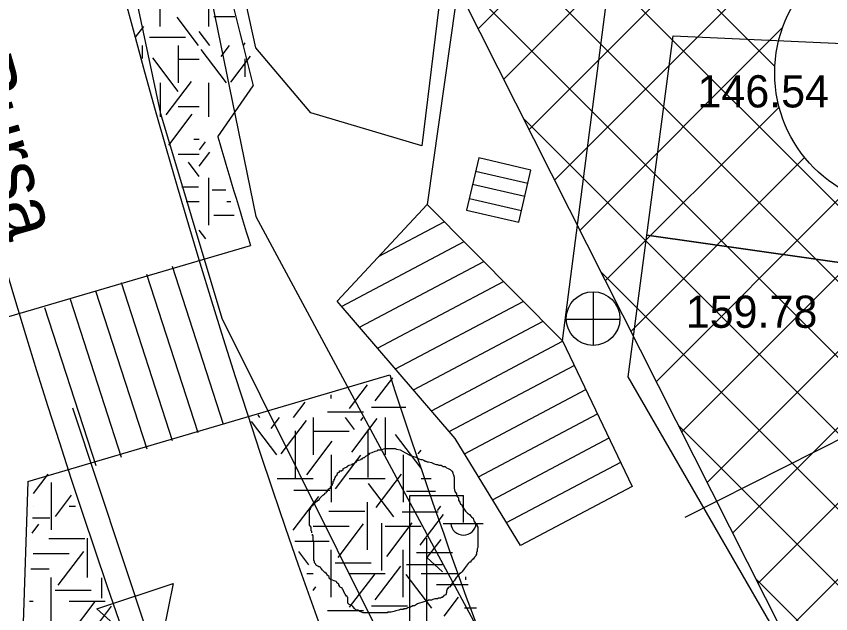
# Model space of a CAD drawing. Extents: x 419677 to 421689, y 4450851 to 4452923.
# Drawn here: x 420231.76 to 420262.15, y 4452108.11 to 4452130.38 of the extents above; entities that cross this region are included whole.
import ezdxf

# ---------------------------------------------------------------- set-up
doc = ezdxf.new("R2010")
doc.units = 0
for name, color, linetype in [('AA_HH', 7, 'Continuous'), ('Level 10', 7, 'Continuous'), ('Level 15', 7, 'Continuous'), ('Level 20', 7, 'Continuous'), ('Level 29', 7, 'Continuous'), ('Level 3', 7, 'Continuous'), ('Level 30', 7, 'Continuous'), ('Level 41', 7, 'Continuous'), ('Level 62', 7, 'Continuous')]:
    doc.layers.add(name, color=color, linetype=linetype)

msp = doc.modelspace()

# ---------------------------------------------------------------- linework, layer by layer
at = {"layer": 'AA_HH'}
for p, q in [((420249.016, 4452125.098), (420248.566, 4452123.149)), ((420249.016, 4452125.098), (420248.566, 4452123.149)), ((420250.965, 4452124.647), (420249.016, 4452125.098)), ((420250.965, 4452124.647), (420249.016, 4452125.098)), ((420248.903, 4452124.606), (420250.851, 4452124.155)), ((420250.515, 4452122.699), (420250.965, 4452124.647)), ((420250.515, 4452122.699), (420250.965, 4452124.647)), ((420248.791, 4452124.123), (420250.74, 4452123.673)), ((420248.668, 4452123.59), (420250.617, 4452123.139)), ((420248.566, 4452123.149), (420250.515, 4452122.699)), ((420248.566, 4452123.149), (420250.515, 4452122.699)), ((420245.282, 4452121.425), (420247.733, 4452122.721)), ((420243.902, 4452119.564), (420248.47, 4452121.979)), ((420244.572, 4452118.787), (420249.207, 4452121.238)), ((420245.241, 4452118.01), (420249.944, 4452120.496)), ((420253.3, 4452118.102), (420253.3, 4452120.102)), ((420245.911, 4452117.233), (420250.68, 4452119.754)), ((420246.58, 4452116.456), (420251.417, 4452119.013)), ((420252.28, 4452119.092), (420254.28, 4452119.092)), ((420247.25, 4452115.678), (420252.149, 4452118.268)), ((420247.919, 4452114.901), (420252.582, 4452117.366)), ((420248.49, 4452114.072), (420253.015, 4452116.464)), ((420233.857, 4452115.782), (420237.02, 4452106.295)), ((420249.011, 4452113.216), (420253.448, 4452115.562)), ((420249.532, 4452112.36), (420253.881, 4452114.66)), ((420250.054, 4452111.505), (420254.314, 4452113.757)), ((420246.448, 4452107.512), (420246.448, 4452112.512)), ((420246.448, 4452112.512), (420248.448, 4452112.512)), ((420248.448, 4452111.512), (420248.448, 4452112.512)), ((420247.688, 4452111.472), (420249.189, 4452111.472)), ((420247.08, 4452105.925), (420247.08, 4452110.925)), ((420247.61, 4452110.882), (420247.08, 4452110.202)), ((420247.08, 4452110.202), (420247.672, 4452109.667)), ((420234.771, 4452108.286), (420237.621, 4452109.236)), ((420237.621, 4452109.236), (420237.02, 4452106.295)), ((420237.02, 4452106.295), (420234.771, 4452108.286)), ((420234.822, 4452108.24), (420234.822, 4452108.24)), ((420234.822, 4452108.24), (420234.822, 4452108.24))]:
    msp.add_line(p, q, dxfattribs=at)
for points in [[(420218.584, 4452209.141), (420218.826, 4452220.645), (420219.181, 4452221.18), (420220.04, 4452222.122), (420221.518, 4452223.313), (420222.694, 4452223.784), (420223.995, 4452223.519), (420241.471, 4452208.64), (420258.365, 4452193.694), (420252.218, 4452159.511), (420247.093, 4452123.365)], [(420420.283, 4451972.04), (420421.029, 4451970.095), (420421.342, 4451968.715), (420420.96, 4451967.485), (420420.456, 4451967.019), (420419.682, 4451966.656), (420419.467, 4451966.604), (420419.102, 4451966.589), (420380.556, 4451986.723), (420357.561, 4451999.25), (420318.688, 4452023.585), (420304.823, 4452033.943), (420285.337, 4452050.002), (420272.264, 4452064.398), (420263.435, 4452076.857), (420254.665, 4452090.863), (420245.178, 4452107.602), (420239.444, 4452119.113), (420237.151, 4452126.743), (420229.958, 4452160.587), (420223.737, 4452191.2), (420219.459, 4452205.797)], [(420252.141, 4452118.284), (420256.069, 4452148.592), (420262.149, 4452187.413), (420262.61, 4452188.31), (420262.78, 4452188.76), (420263.144, 4452189.538), (420263.465, 4452189.953), (420295.785, 4452163.899), (420336.018, 4452130.364), (420340.603, 4452126.704), (420341.067, 4452126.076), (420341.172, 4452125.645), (420340.83, 4452124.652), (420326.41, 4452113.335), (420304.202, 4452097.602), (420273.848, 4452080.854)]]:
    msp.add_lwpolyline(points, dxfattribs=at)
for points in [[(420239.128, 4452136.395), (420248.167, 4452135.928), (420246.89, 4452125.545), (420242.757, 4452126.778), (420240.698, 4452129.198)], [(420280.762, 4452128.55), (420275.349, 4452119.373), (420255.291, 4452122.217), (420256.274, 4452129.657)], [(420250.574, 4452110.65), (420248.142, 4452114.642), (420243.731, 4452119.763), (420247.093, 4452123.365), (420252.141, 4452118.284), (420254.747, 4452112.856)], [(420281.02, 4452108.463), (420280.972, 4452104.509), (420270.71, 4452101.421), (420263.962, 4452100.732), (420254.598, 4452116.937), (420255.291, 4452122.217), (420275.349, 4452119.373), (420274.063, 4452109.279)]]:
    msp.add_lwpolyline(points, close=True, dxfattribs=at)
msp.add_circle((420253.285, 4452119.11), 1, dxfattribs=at)
msp.add_arc((420248.449, 4452111.515), 0.474, 184.8384, 355.1464, dxfattribs=at)
at = {"layer": 'Level 10'}
msp.add_lwpolyline([(420307.877, 4452088.939), (420311.575, 4452102.803), (420341.372, 4452124.392), (420225.253, 4452219.297), (420221.566, 4452216.309), (420240.697, 4452122.918), (420266.112, 4452075.76), (420281.141, 4452057.098), (420289.665, 4452048.961)], dxfattribs=at)
at = {"layer": 'Level 15'}
for p, q in [((420251.852, 4452124.283), (420290.006, 4452162.437)), ((420257.549, 4452113.009), (420299.224, 4452154.684)), ((420258.498, 4452111.13), (420300.76, 4452153.391)), ((420259.448, 4452109.251), (420302.296, 4452152.099)), ((420260.397, 4452107.372), (420303.832, 4452150.807)), ((420260.067, 4452128.505), (420239.15, 4452149.422)), ((420288.015, 4452097.729), (420242.039, 4452143.704)), ((420249.004, 4452129.92), (420259.351, 4452140.267)), ((420249.954, 4452128.041), (420261.501, 4452139.588)), ((420250.903, 4452126.162), (420264.255, 4452139.514)), ((420285.17, 4452097.745), (420244.928, 4452137.987)), ((420281.884, 4452098.202), (420247.817, 4452132.27)), ((420252.802, 4452122.404), (420260.356, 4452129.959)), ((420253.751, 4452120.525), (420260.224, 4452126.998)), ((420278.599, 4452098.659), (420250.706, 4452126.552)), ((420254.701, 4452118.646), (420261.175, 4452125.12)), ((420255.65, 4452116.767), (420262.727, 4452123.844)), ((420256.6, 4452114.888), (420264.978, 4452123.267)), ((420275.314, 4452099.116), (420253.595, 4452120.835)), ((420272.029, 4452099.573), (420256.483, 4452115.118)), ((420268.743, 4452100.03), (420259.372, 4452109.401))]:
    msp.add_line(p, q, dxfattribs=at)
at = {"layer": 'Level 20'}
msp.add_line((420285.535, 4452126.266), (420256.705, 4452111.699), dxfattribs=at)
at = {"layer": 'Level 29'}
msp.add_line((420263.757, 4452100.723), (420235.708, 4452156.234), dxfattribs=at)
at = {"layer": 'Level 3'}
for points in [[(420242.788, 4452111.128), (420242.788, 4452111.154), (420242.788, 4452111.179), (420242.762, 4452111.205), (420242.762, 4452111.231), (420242.762, 4452111.257), (420242.762, 4452111.283), (420242.762, 4452111.309), (420242.762, 4452111.335), (420242.71, 4452111.413), (420242.71, 4452111.491), (420242.71, 4452111.517), (420242.71, 4452111.595), (420242.71, 4452111.673), (420242.71, 4452111.699), (420242.71, 4452111.725), (420242.71, 4452111.751), (420242.71, 4452111.777), (420242.71, 4452111.803), (420242.71, 4452111.829), (420242.71, 4452111.855), (420242.71, 4452111.881), (420242.71, 4452111.907), (420242.71, 4452111.985), (420242.736, 4452112.01), (420242.736, 4452112.036), (420242.736, 4452112.062), (420242.762, 4452112.062), (420242.762, 4452112.088), (420242.762, 4452112.114), (420242.84, 4452112.14), (420242.84, 4452112.166), (420242.918, 4452112.244), (420242.97, 4452112.296), (420243.021, 4452112.322), (420243.021, 4452112.348), (420243.047, 4452112.348), (420243.099, 4452112.426), (420243.151, 4452112.478), (420243.203, 4452112.53), (420243.281, 4452112.582), (420243.281, 4452112.608), (420243.333, 4452112.634), (420243.333, 4452112.66), (420243.359, 4452112.66), (420243.411, 4452112.738), (420243.411, 4452112.764), (420243.488, 4452112.79), (420243.488, 4452112.815), (420243.488, 4452112.841), (420243.54, 4452112.893), (420243.566, 4452112.919), (420243.566, 4452112.945), (420243.592, 4452112.971), (420243.592, 4452112.997), (420243.592, 4452113.023), (420243.592, 4452113.049), (420243.618, 4452113.075), (420243.618, 4452113.101), (420243.618, 4452113.127), (420243.644, 4452113.127), (420243.644, 4452113.153), (420243.644, 4452113.179), (420243.67, 4452113.205), (420243.67, 4452113.231), (420243.722, 4452113.257), (420243.748, 4452113.335), (420243.748, 4452113.361), (420243.826, 4452113.387), (420243.826, 4452113.413), (420243.826, 4452113.439), (420243.903, 4452113.439), (420243.955, 4452113.491), (420243.955, 4452113.517), (420243.981, 4452113.517), (420244.007, 4452113.543), (420244.085, 4452113.569), (420244.111, 4452113.595), (420244.137, 4452113.595), (420244.137, 4452113.621), (420244.189, 4452113.646), (420244.293, 4452113.672), (420244.293, 4452113.698), (420244.396, 4452113.724), (420244.448, 4452113.776), (420244.474, 4452113.776), (420244.474, 4452113.802), (420244.474, 4452113.828), (420244.526, 4452113.828), (420244.63, 4452113.854), (420244.63, 4452113.88), (420244.656, 4452113.88), (420244.682, 4452113.88), (420244.682, 4452113.906), (420244.734, 4452113.932), (420244.76, 4452113.932), (420244.811, 4452113.984), (420244.889, 4452114.036), (420244.941, 4452114.062), (420244.941, 4452114.088), (420245.045, 4452114.114)], [(420245.045, 4452114.114), (420245.149, 4452114.166), (420245.252, 4452114.192), (420245.252, 4452114.218), (420245.278, 4452114.218), (420245.304, 4452114.218), (420245.382, 4452114.218), (420245.512, 4452114.27), (420245.616, 4452114.27), (420245.693, 4452114.27), (420245.745, 4452114.27), (420245.823, 4452114.27), (420245.875, 4452114.27), (420245.901, 4452114.27), (420245.953, 4452114.244), (420246.083, 4452114.218), (420246.264, 4452114.114), (420246.472, 4452114.01), (420246.705, 4452113.932), (420246.783, 4452113.88), (420246.861, 4452113.854), (420246.913, 4452113.854), (420246.965, 4452113.828), (420247.016, 4452113.802), (420247.042, 4452113.802), (420247.094, 4452113.776), (420247.146, 4452113.776), (420247.25, 4452113.75), (420247.354, 4452113.698), (420247.431, 4452113.672), (420247.483, 4452113.672), (420247.535, 4452113.646), (420247.587, 4452113.646), (420247.613, 4452113.646), (420247.691, 4452113.595), (420247.769, 4452113.595), (420247.821, 4452113.543), (420247.872, 4452113.517), (420247.95, 4452113.491), (420248.002, 4452113.439), (420248.028, 4452113.439), (420248.054, 4452113.361), (420248.054, 4452113.335), (420248.08, 4452113.283), (420248.106, 4452113.205), (420248.106, 4452113.179), (420248.106, 4452113.101), (420248.106, 4452113.049), (420248.106, 4452112.971), (420248.106, 4452112.945), (420248.106, 4452112.867), (420248.106, 4452112.79), (420248.132, 4452112.66), (420248.184, 4452112.582), (420248.184, 4452112.504), (420248.262, 4452112.426), (420248.262, 4452112.348), (420248.313, 4452112.27), (420248.339, 4452112.192), (420248.391, 4452112.166), (420248.417, 4452112.088), (420248.469, 4452112.01), (420248.521, 4452111.933), (420248.599, 4452111.855), (420248.677, 4452111.803), (420248.728, 4452111.751), (420248.754, 4452111.725), (420248.806, 4452111.673), (420248.832, 4452111.569), (420248.884, 4452111.491), (420248.936, 4452111.465), (420248.962, 4452111.387), (420248.962, 4452111.361), (420248.988, 4452111.361), (420248.988, 4452111.335), (420248.988, 4452111.309), (420248.988, 4452111.257), (420248.988, 4452111.154), (420248.988, 4452111.102), (420248.988, 4452111.024), (420248.988, 4452110.946), (420248.988, 4452110.868), (420248.988, 4452110.79), (420248.988, 4452110.712), (420248.988, 4452110.66), (420248.988, 4452110.582), (420248.962, 4452110.53), (420248.962, 4452110.426), (420248.936, 4452110.4), (420248.936, 4452110.323), (420248.91, 4452110.297), (420248.91, 4452110.271), (420248.858, 4452110.219), (420248.806, 4452110.141), (420248.78, 4452110.141), (420248.78, 4452110.115), (420248.754, 4452110.089), (420248.728, 4452110.063), (420248.728, 4452110.037), (420248.703, 4452110.037), (420248.677, 4452110.037)], [(420244.734, 4452108.141), (420244.708, 4452108.141), (420244.578, 4452108.193), (420244.552, 4452108.219), (420244.526, 4452108.219), (420244.526, 4452108.245), (420244.448, 4452108.245), (420244.396, 4452108.297), (420244.319, 4452108.375), (420244.267, 4452108.427), (420244.189, 4452108.453), (420244.163, 4452108.479), (420244.137, 4452108.505), (420244.137, 4452108.531), (420244.137, 4452108.609), (420244.137, 4452108.687), (420244.137, 4452108.712), (420244.111, 4452108.738), (420244.111, 4452108.764), (420244.085, 4452108.764), (420244.033, 4452108.842), (420243.981, 4452108.92), (420243.955, 4452108.998), (420243.929, 4452109.024), (420243.929, 4452109.05), (420243.903, 4452109.076), (420243.852, 4452109.102), (420243.826, 4452109.128), (420243.826, 4452109.154), (420243.8, 4452109.18), (420243.8, 4452109.206), (420243.722, 4452109.258), (420243.722, 4452109.284), (420243.696, 4452109.31), (420243.618, 4452109.336), (420243.566, 4452109.362), (420243.488, 4452109.388), (420243.462, 4452109.414), (420243.437, 4452109.44), (420243.437, 4452109.466), (420243.437, 4452109.492), (420243.359, 4452109.543), (420243.359, 4452109.569), (420243.333, 4452109.595), (420243.333, 4452109.621), (420243.307, 4452109.621), (420243.307, 4452109.647), (420243.281, 4452109.647), (420243.255, 4452109.673), (420243.229, 4452109.699), (420243.203, 4452109.725), (420243.177, 4452109.751), (420243.151, 4452109.777), (420243.125, 4452109.803), (420243.125, 4452109.829), (420243.073, 4452109.855), (420243.047, 4452109.855), (420243.021, 4452109.881), (420242.97, 4452109.907), (420242.944, 4452109.933), (420242.944, 4452109.959), (420242.918, 4452109.985), (420242.892, 4452110.011), (420242.892, 4452110.037), (420242.892, 4452110.063), (420242.866, 4452110.089), (420242.866, 4452110.115), (420242.866, 4452110.141), (420242.866, 4452110.219), (420242.866, 4452110.271), (420242.866, 4452110.297), (420242.866, 4452110.323), (420242.866, 4452110.348), (420242.866, 4452110.374), (420242.866, 4452110.4), (420242.866, 4452110.426), (420242.866, 4452110.452), (420242.866, 4452110.478), (420242.866, 4452110.504), (420242.866, 4452110.53), (420242.866, 4452110.556), (420242.866, 4452110.582), (420242.866, 4452110.608), (420242.866, 4452110.634), (420242.866, 4452110.66), (420242.866, 4452110.686), (420242.866, 4452110.764), (420242.866, 4452110.79), (420242.866, 4452110.816), (420242.84, 4452110.816), (420242.84, 4452110.842), (420242.84, 4452110.868), (420242.84, 4452110.894), (420242.84, 4452110.92), (420242.84, 4452110.946), (420242.84, 4452110.972), (420242.84, 4452110.998), (420242.84, 4452111.024), (420242.814, 4452111.024), (420242.814, 4452111.05), (420242.814, 4452111.076)], [(420248.677, 4452110.037), (420248.625, 4452109.985), (420248.469, 4452109.777), (420248.417, 4452109.699), (420248.391, 4452109.647), (420248.365, 4452109.647), (420248.339, 4452109.621), (420248.313, 4452109.621), (420248.313, 4452109.595), (420248.287, 4452109.595), (420248.287, 4452109.569), (420248.262, 4452109.569), (420248.262, 4452109.543), (420248.236, 4452109.543), (420248.21, 4452109.466), (420248.184, 4452109.466), (420248.158, 4452109.44), (420248.106, 4452109.336), (420248.028, 4452109.258), (420248.002, 4452109.18), (420247.924, 4452109.102), (420247.898, 4452109.102), (420247.872, 4452109.076), (420247.872, 4452109.05), (420247.846, 4452109.05), (420247.846, 4452109.024), (420247.821, 4452108.946), (420247.821, 4452108.894), (420247.795, 4452108.816), (420247.717, 4452108.79), (420247.717, 4452108.764), (420247.691, 4452108.764), (420247.691, 4452108.738), (420247.665, 4452108.738), (420247.665, 4452108.712), (420247.639, 4452108.712), (420247.613, 4452108.712), (420247.587, 4452108.687), (420247.561, 4452108.687), (420247.535, 4452108.687), (420247.509, 4452108.687), (420247.483, 4452108.661), (420247.457, 4452108.661), (420247.431, 4452108.661), (420247.405, 4452108.661), (420247.38, 4452108.661), (420247.302, 4452108.635), (420247.25, 4452108.609), (420247.172, 4452108.609), (420247.146, 4452108.609), (420247.094, 4452108.583), (420246.965, 4452108.557), (420246.731, 4452108.479), (420246.627, 4452108.401), (420246.549, 4452108.401), (420246.524, 4452108.375), (420246.498, 4452108.375), (420246.472, 4452108.349), (420246.446, 4452108.349), (420246.368, 4452108.323), (420246.316, 4452108.297), (420246.29, 4452108.297), (420246.264, 4452108.297), (420246.238, 4452108.297), (420246.212, 4452108.297), (420246.212, 4452108.271), (420246.186, 4452108.271), (420246.16, 4452108.271), (420246.083, 4452108.271), (420246.031, 4452108.245), (420245.927, 4452108.219), (420245.849, 4452108.193), (420245.745, 4452108.167), (420245.693, 4452108.167), (420245.667, 4452108.167), (420245.642, 4452108.167), (420245.616, 4452108.167), (420245.616, 4452108.141), (420245.59, 4452108.141), (420245.564, 4452108.141), (420245.538, 4452108.141), (420245.512, 4452108.141), (420245.486, 4452108.141), (420245.46, 4452108.141), (420245.434, 4452108.141), (420245.408, 4452108.141), (420245.382, 4452108.141), (420245.304, 4452108.141), (420245.252, 4452108.141), (420245.175, 4452108.141), (420245.123, 4452108.141), (420245.097, 4452108.141), (420245.071, 4452108.141), (420245.019, 4452108.141), (420244.941, 4452108.141), (420244.915, 4452108.141), (420244.863, 4452108.141), (420244.837, 4452108.141), (420244.785, 4452108.141), (420244.76, 4452108.141), (420244.734, 4452108.141)]]:
    msp.add_lwpolyline(points, dxfattribs=at)
at = {"layer": 'Level 30'}
msp.add_circle((420265.061, 4452128.266), 5, dxfattribs=at)
at = {"layer": 'Level 41'}
for p, q in [((420237.133, 4452130.002), (420237.133, 4452131.77)), ((420238.954, 4452130.002), (420238.954, 4452131.77)), ((420238.563, 4452129.293), (420237.761, 4452130.349)), ((420239.131, 4452130.375), (420239.924, 4452130.375)), ((420236.217, 4452129.604), (420236.517, 4452129.999)), ((420236.736, 4452129.605), (420238.079, 4452129.605)), ((420238.986, 4452129.293), (420238.592, 4452129.811)), ((420236.461, 4452129.293), (420236.461, 4452128.81)), ((420237.804, 4452129.293), (420237.804, 4452127.895)), ((420237.804, 4452129.293), (420237.804, 4452127.895)), ((420239.402, 4452128.876), (420239.719, 4452129.293)), ((420240.239, 4452129.293), (420240.309, 4452129.385)), ((420239.613, 4452127.895), (420238.664, 4452129.145)), ((420237.805, 4452127.579), (420236.856, 4452128.828)), ((420237.804, 4452128.779), (420238.592, 4452128.779)), ((420239.773, 4452127.93), (420240.502, 4452128.89)), ((420240.293, 4452128.791), (420240.293, 4452128.117)), ((420237.133, 4452127.895), (420237.133, 4452126.626)), ((420237.133, 4452127.895), (420237.133, 4452126.626)), ((420237.353, 4452126.702), (420238.302, 4452127.952)), ((420238.954, 4452126.629), (420238.954, 4452127.895)), ((420237.804, 4452127.011), (420238.592, 4452127.011)), ((420237.456, 4452125.577), (420238.329, 4452126.725)), ((420238.388, 4452125.804), (420238.592, 4452125.804)), ((420238.602, 4452125.407), (420238.82, 4452125.694)), ((420237.804, 4452125.244), (420238.592, 4452125.244)), ((420238.592, 4452124.798), (420238.984, 4452125.314)), ((420238.592, 4452124.404), (420238.186, 4452124.938)), ((420238.954, 4452122.593), (420238.954, 4452124.361)), ((420237.935, 4452124.018), (420238.558, 4452124.018)), ((420239.077, 4452123.912), (420239.585, 4452123.912)), ((420238.102, 4452123.477), (420238.592, 4452123.477)), ((420239.625, 4452123.477), (420239.771, 4452123.477)), ((420239.131, 4452122.966), (420239.891, 4452122.966)), ((420238.833, 4452122.085), (420238.592, 4452122.402)), ((420245.16, 4452116.039), (420245.813, 4452116.899)), ((420244.2, 4452115.76), (420244.868, 4452116.639)), ((420243.51, 4452116.136), (420243.51, 4452116.266)), ((420242.109, 4452115.427), (420242.544, 4452116)), ((420243.371, 4452115.633), (420244.714, 4452115.633)), ((420245.023, 4452115.808), (420246.301, 4452115.808)), ((420240.856, 4452115.427), (420240.788, 4452115.517)), ((420241.272, 4452115.01), (420241.589, 4452115.427)), ((420241.643, 4452114.064), (420242.592, 4452115.314)), ((420242.838, 4452115.427), (420242.838, 4452114.029)), ((420244.387, 4452114.975), (420244.043, 4452115.427)), ((420244.28, 4452114.133), (420245.23, 4452115.383)), ((420244.613, 4452115.307), (420244.704, 4452115.427)), ((420245.524, 4452115.427), (420245.524, 4452114.029)), ((420241.483, 4452114.029), (420240.534, 4452115.279)), ((420242.163, 4452114.925), (420242.163, 4452113.158)), ((420242.838, 4452114.913), (420244.181, 4452114.913)), ((420244.88, 4452114.96), (420244.88, 4452113.193)), ((420246.864, 4452113.538), (420245.915, 4452114.787)), ((420242.603, 4452113.292), (420243.552, 4452114.542)), ((420246.757, 4452114.064), (420246.865, 4452114.207)), ((420243.51, 4452114.029), (420243.51, 4452112.262)), ((420243.669, 4452112.767), (420244.618, 4452114.017)), ((420246.196, 4452114.029), (420246.196, 4452112.262)), ((420232.406, 4452112.588), (420232.959, 4452113.316)), ((420245.186, 4452112.066), (420246.137, 4452113.315)), ((420233.066, 4452112.999), (420233.066, 4452111.232)), ((420241.495, 4452113.145), (420242.838, 4452113.145)), ((420244.181, 4452113.145), (420245.524, 4452113.145)), ((420245.852, 4452111.716), (420244.902, 4452112.965)), ((420246.867, 4452113.145), (420247.239, 4452113.145)), ((420242.119, 4452112.711), (420243.462, 4452112.711)), ((420246.327, 4452112.675), (420247.405, 4452112.675)), ((420233.225, 4452111.737), (420233.828, 4452112.531)), ((420242.097, 4452111.224), (420243.046, 4452112.474)), ((420244.853, 4452112.262), (420244.853, 4452110.495)), ((420232.389, 4452112.115), (420232.394, 4452112.115)), ((420233.737, 4452112.115), (420233.978, 4452112.115)), ((420247.477, 4452111.961), (420247.6, 4452112.123)), ((420232.372, 4452111.681), (420233.018, 4452111.681)), ((420243.425, 4452111.938), (420244.768, 4452111.938)), ((420246.167, 4452111.905), (420247.51, 4452111.905)), ((420246.837, 4452110.664), (420247.709, 4452111.812)), ((420232.351, 4452111.113), (420232.602, 4452111.444)), ((420242.838, 4452111.378), (420244.181, 4452111.378)), ((420243.774, 4452110.208), (420244.724, 4452111.458)), ((420245.385, 4452111.49), (420245.385, 4452109.722)), ((420245.524, 4452111.378), (420246.867, 4452111.378)), ((420245.585, 4452110.244), (420246.534, 4452111.493)), ((420232.981, 4452110.908), (420234.324, 4452110.908)), ((420234.409, 4452110.921), (420234.409, 4452109.465)), ((420242.158, 4452110.818), (420243.435, 4452110.818)), ((420243.51, 4452108.727), (420243.51, 4452110.495)), ((420246.196, 4452108.727), (420246.196, 4452110.495)), ((420232.394, 4452110.348), (420233.737, 4452110.348)), ((420233.33, 4452109.178), (420234.28, 4452110.428)), ((420242.682, 4452109.927), (420242.3, 4452110.43)), ((420246.701, 4452110.397), (420248.044, 4452110.397)), ((420243.664, 4452110.012), (420245.007, 4452110.012)), ((420245.16, 4452108.63), (420246.109, 4452109.88)), ((420246.327, 4452109.941), (420247.67, 4452109.941)), ((420232.301, 4452109.788), (420232.991, 4452109.788)), ((420242.602, 4452109.611), (420242.838, 4452109.611)), ((420244.181, 4452109.611), (420245.524, 4452109.611)), ((420244.2, 4452108.351), (420245.149, 4452109.6)), ((420247.263, 4452108.316), (420246.313, 4452109.565)), ((420246.867, 4452109.611), (420248.21, 4452109.611)), ((420233.066, 4452107.697), (420233.066, 4452109.465)), ((420234.941, 4452109.446), (420234.941, 4452108.692)), ((420248.528, 4452109.49), (420248.528, 4452109.372)), ((420233.22, 4452108.982), (420234.563, 4452108.982)), ((420242.836, 4452108.974), (420242.938, 4452109.109)), ((420247.446, 4452109.204), (420248.629, 4452109.204)), ((420247.729, 4452108.018), (420248.266, 4452108.724)), ((420232.256, 4452108.581), (420232.394, 4452108.581)), ((420233.737, 4452108.581), (420235.08, 4452108.581)), ((420233.756, 4452107.321), (420234.705, 4452108.57)), ((420234.716, 4452107.6), (420235.32, 4452108.395)), ((420245.023, 4452108.399), (420246.366, 4452108.399)), ((420248.485, 4452108.33), (420248.937, 4452108.33)), ((420243.371, 4452108.224), (420244.714, 4452108.224))]:
    msp.add_line(p, q, dxfattribs=at)
at = {"layer": 'Level 62'}
for p, q in [((420239.288, 4452125.887), (420240.604, 4452127.792)), ((420226.37, 4452117.684), (420240.501, 4452121.834)), ((420239.5, 4452115.164), (420237.589, 4452121.057)), ((420239.5, 4452115.164), (420237.589, 4452121.057)), ((420239.5, 4452115.164), (420237.589, 4452121.057)), ((420238.548, 4452114.856), (420236.637, 4452120.749)), ((420238.548, 4452114.856), (420236.637, 4452120.749)), ((420238.548, 4452114.856), (420236.637, 4452120.749)), ((420237.597, 4452114.548), (420235.686, 4452120.441)), ((420237.597, 4452114.548), (420235.686, 4452120.441)), ((420237.597, 4452114.548), (420235.686, 4452120.441)), ((420236.646, 4452114.239), (420234.735, 4452120.132)), ((420236.646, 4452114.239), (420234.735, 4452120.132)), ((420236.646, 4452114.239), (420234.735, 4452120.132)), ((420235.695, 4452113.931), (420233.784, 4452119.824)), ((420235.695, 4452113.931), (420233.784, 4452119.824)), ((420235.695, 4452113.931), (420233.784, 4452119.824)), ((420234.743, 4452113.622), (420232.832, 4452119.515)), ((420234.743, 4452113.622), (420232.832, 4452119.515)), ((420234.743, 4452113.622), (420232.832, 4452119.515)), ((420232.196, 4452113.043), (420245.698, 4452117.008)), ((420232.196, 4452113.043), (420231.37, 4452088.125))]:
    msp.add_line(p, q, dxfattribs=at)
for centre, radius, start, end in [((420509.913, 4452203.553), 283.529, 191.1934, 210.35878), ((420513.586, 4452198.651), 282.029, 191.90038, 194.55127), ((420509.913, 4452203.553), 290.529, 193.40687, 211.16796), ((420510.068, 4452204.742), 282.029, 196.23627, 197.0957), ((420509.913, 4452203.553), 278.029, 198.13637, 202.26175)]:
    msp.add_arc(centre, radius, start, end, dxfattribs=at)

# ---------------------------------------------------------------- texts
at = {"layer": 'AA_HH'}
msp.add_text('Bursa', height=2, rotation=286.0895, dxfattribs=at).set_placement((420229.577, 4452128.659))
for s, p in [('146.54', (420257.179, 4452126.982)), ('159.78', (420256.743, 4452118.767))]:
    msp.add_text(s, height=1.2, dxfattribs=at).set_placement(p)

doc.saveas('drawing.dxf')
